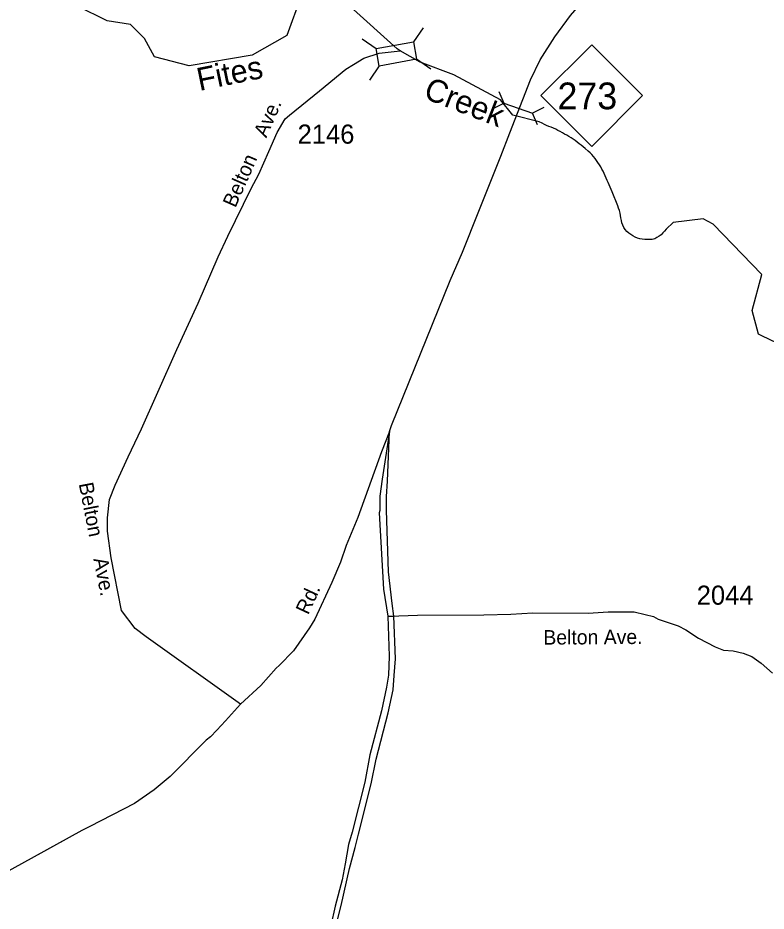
# Model space of a CAD drawing. Extents: x 1364363 to 1407445, y 538563 to 573342.
# Drawn here: x 1392969 to 1397870, y 559588 to 565438 of the extents above; entities that cross this region are included whole.
import ezdxf

# ---------------------------------------------------------------- set-up
doc = ezdxf.new("R2010")
doc.units = 0
for name, color, linetype in [('Exist Hydrographic Creek Single Shore', 7, 'Continuous'), ('Exist Hydrographic Creek Single Shore Label', 7, 'Continuous'), ('Exist Road Primary NC Attributed', 7, 'Continuous'), ('Exist Road Primary NC Divided Attributed', 7, 'Continuous'), ('Exist Road Primary NC Shield CELL', 7, 'Continuous'), ('Exist Road Primary NC Shield Number Label', 7, 'Continuous'), ('Exist Road Primary NC Structure Culvert CELL', 7, 'Continuous'), ('Exist Road Secondary Structure Standard Bridge CELL', 7, 'Continuous'), ('Exist Road Secondary Type 51 Attributed', 7, 'Continuous'), ('Exist Road Secondary Type 51 Label', 7, 'Continuous'), ('Exist Road Secondary Type 51 Number Label', 7, 'Continuous')]:
    doc.layers.add(name, color=color, linetype=linetype)

msp = doc.modelspace()

# ---------------------------------------------------------------- linework, layer by layer
at = {"layer": 'Exist Hydrographic Creek Single Shore'}
for points in [[(1396383, 564757.5), (1396211.6, 564800.4), (1396130.6, 564900.5), (1395824.7, 565064.2), (1395604.4, 565148.1), (1395472.2, 565222.8), (1395453.6, 565236.3), (1395145.1, 565512.7), (1395026.5, 565611.1), (1394962.1, 565656.9), (1394885.8, 565643.3), (1394824.8, 565582.3), (1394729.7, 565322.6), (1394504, 565194.4), (1394090.5, 565123.2), (1393863.7, 565183.5), (1393798.8, 565302.8), (1393707.2, 565395.2), (1393553.7, 565417.9), (1393360.4, 565514.6), (1393185.7, 565619.6), (1392928.3, 565859)], [(1396383, 564757.5), (1396211.6, 564800.4), (1396130.6, 564900.5), (1395824.7, 565064.2), (1395604.4, 565148.1), (1395472.2, 565222.8), (1395453.6, 565236.3), (1395145.1, 565512.7), (1395026.5, 565611.1), (1394962.1, 565656.9), (1394885.8, 565643.3), (1394824.8, 565582.3), (1394729.7, 565322.6), (1394504, 565194.4), (1394090.5, 565123.2), (1393863.7, 565183.5), (1393798.8, 565302.8), (1393707.2, 565395.2), (1393553.7, 565417.9), (1393360.4, 565514.6), (1393185.7, 565619.6), (1393099.7, 565699.6)], [(1397260.6, 564097.7), (1397215.1, 564054.2), (1397203.9, 564042.1), (1397192.8, 564029.9), (1397181.4, 564018.2), (1397169, 564007.5), (1397154.9, 563999.1), (1397140.1, 563991.7), (1397124.5, 563986.8), (1397108.1, 563986.4), (1397091.7, 563986.6), (1397075.2, 563987.4), (1397058.9, 563988.9), (1397042.6, 563991.4), (1397026.7, 563995.8), (1397011.7, 564002.3), (1396997.4, 564010.3), (1396983.4, 564019), (1396969.7, 564028.2), (1396957.2, 564038.9), (1396946.9, 564051.6), (1396938, 564065.5), (1396931, 564080.2), (1396925.6, 564095.8), (1396921.9, 564111.8), (1396919.2, 564128), (1396916.5, 564144.2), (1396913, 564160.2), (1396908.7, 564176), (1396903.8, 564191.7), (1396898.2, 564207.2), (1396861.5, 564298.4), (1396855.1, 564313.5), (1396848.7, 564328.7), (1396842.3, 564343.8), (1396835.8, 564358.9), (1396829.2, 564373.9), (1396822.6, 564388.9), (1396815.8, 564403.9), (1396808.9, 564418.8), (1396802, 564433.6), (1396794.7, 564448.3), (1396786.5, 564462.5), (1396777.6, 564476.3), (1396768.4, 564489.9), (1396759.1, 564503.5), (1396749.5, 564516.9), (1396739.5, 564529.9), (1396728.9, 564542.3), (1396717.3, 564553.9), (1396705, 564564.7), (1396683.7, 564583), (1396658.3, 564603.9), (1396645.7, 564614.3), (1396632.8, 564624.4), (1396619.5, 564634.1), (1396606, 564643.5), (1396592.3, 564652.5), (1396578.4, 564661.1), (1396564.2, 564669.4), (1396549.9, 564677.5), (1396535.5, 564685.3), (1396521, 564693.2), (1396506.5, 564700.9), (1396491.9, 564708.5), (1396477.3, 564715.9), (1396462.7, 564723.3), (1396447.1, 564726.9), (1396432.2, 564733.7), (1396417.4, 564740.8), (1396402.6, 564748), (1396383, 564757.5)], [(1397260.6, 564097.7), (1397215.1, 564054.2), (1397203.9, 564042.1), (1397192.8, 564029.9), (1397181.4, 564018.2), (1397169, 564007.5), (1397154.9, 563999.1), (1397140.1, 563991.7), (1397124.5, 563986.8), (1397108.1, 563986.4), (1397091.7, 563986.6), (1397075.2, 563987.4), (1397058.9, 563988.9), (1397042.6, 563991.4), (1397026.7, 563995.8), (1397011.7, 564002.3), (1396997.4, 564010.3), (1396983.4, 564019), (1396969.7, 564028.2), (1396957.2, 564038.9), (1396946.9, 564051.6), (1396938, 564065.5), (1396931, 564080.2), (1396925.6, 564095.8), (1396921.9, 564111.8), (1396919.2, 564128), (1396916.5, 564144.2), (1396913, 564160.2), (1396908.7, 564176), (1396903.8, 564191.7), (1396898.2, 564207.2), (1396861.5, 564298.4), (1396855.1, 564313.5), (1396848.7, 564328.7), (1396842.3, 564343.8), (1396835.8, 564358.9), (1396829.2, 564373.9), (1396822.6, 564388.9), (1396815.8, 564403.9), (1396808.9, 564418.8), (1396802, 564433.6), (1396794.7, 564448.3), (1396786.5, 564462.5), (1396777.6, 564476.3), (1396768.4, 564489.9), (1396759.1, 564503.5), (1396749.5, 564516.9), (1396739.5, 564529.9), (1396728.9, 564542.3), (1396717.3, 564553.9), (1396705, 564564.7), (1396683.7, 564583), (1396658.3, 564603.9), (1396645.7, 564614.3), (1396632.8, 564624.4), (1396619.5, 564634.1), (1396606, 564643.5), (1396592.3, 564652.5), (1396578.4, 564661.1), (1396564.2, 564669.4), (1396549.9, 564677.5), (1396535.5, 564685.3), (1396521, 564693.2), (1396506.5, 564700.9), (1396491.9, 564708.5), (1396477.3, 564715.9), (1396462.7, 564723.3), (1396447.1, 564726.9), (1396432.2, 564733.7), (1396417.4, 564740.8), (1396402.6, 564748), (1396383, 564757.5)], [(1399018.9, 562515.1), (1398823.7, 562492.8), (1398716.6, 562563.9), (1398652.7, 562712.9), (1398530.7, 562859.8), (1398500.7, 562991.7), (1398441.4, 563124), (1398388.6, 563154.5), (1398026.7, 563282.2), (1397914.7, 563321.9), (1397819.3, 563366.9), (1397779.4, 563521.2), (1397840.7, 563756.6), (1397522.6, 564088), (1397456.7, 564122.1), (1397260.6, 564097.7)], [(1399371.7, 562416.1), (1399140.7, 562529.1), (1398823.7, 562492.8), (1398716.6, 562563.9), (1398652.7, 562712.9), (1398530.7, 562859.8), (1398500.7, 562991.7), (1398441.4, 563124), (1398388.6, 563154.5), (1398026.7, 563282.2), (1397914.7, 563321.9), (1397819.3, 563366.9), (1397779.4, 563521.2), (1397840.7, 563756.6), (1397522.6, 564088), (1397456.7, 564122.1), (1397260.6, 564097.7)]]:
    msp.add_lwpolyline(points, dxfattribs=at)
at = {"layer": 'Exist Road Primary NC Attributed'}
msp.add_lwpolyline([(1395403.9, 562729.1), (1395416.1, 562769.4), (1395801, 563717.7), (1395880.9, 563904.2), (1395988.5, 564172.2), (1396132.6, 564532.6), (1396191.3, 564685.5), (1396326.7, 565031.4), (1396389.4, 565164.2), (1396486.5, 565314.3), (1396587.6, 565454.3), (1396704.4, 565589.8), (1396877.8, 565748.4), (1396993.9, 565845.9), (1397182.2, 566001.5), (1397462, 566211.3), (1397563.4, 566269.4), (1397648.9, 566312.1), (1397758.9, 566352.4), (1397846.9, 566380.9)], dxfattribs=at)
msp.add_lwpolyline([(1395403.9, 562729.1), (1395416.1, 562769.4), (1395801, 563717.7), (1395880.9, 563904.2), (1395988.5, 564172.2), (1396132.6, 564532.6), (1396191.3, 564685.5), (1396326.7, 565031.4), (1396389.4, 565164.2), (1396486.5, 565314.3), (1396587.6, 565454.3), (1396704.4, 565589.8), (1396877.8, 565748.4), (1396993.9, 565845.9), (1397182.2, 566001.5), (1397462, 566211.3), (1397563.4, 566269.4), (1397648.9, 566312.1), (1397758.9, 566352.4), (1397846.9, 566380.9)], dxfattribs=at)
at = {"layer": 'Exist Road Primary NC Divided Attributed'}
for points in [[(1395403.9, 562729.1), (1395355.4, 562417.8), (1395339, 562304.7), (1395339.3, 562212.1), (1395335.5, 562197.1), (1395363.3, 561697.5), (1395393, 561519.2)], [(1395403.9, 562729.1), (1395355.4, 562417.8), (1395339, 562304.7), (1395339.3, 562212.1), (1395335.5, 562197.1), (1395363.3, 561697.5), (1395393, 561519.2)], [(1395431.3, 561519.2), (1395421, 561602.6), (1395396.2, 561809.2), (1395384.3, 562214.1), (1395384.1, 562303.4), (1395390.1, 562404.1), (1395403.9, 562729.1)], [(1395431.3, 561519.2), (1395421, 561602.6), (1395396.2, 561809.2), (1395384.3, 562214.1), (1395384.1, 562303.4), (1395390.1, 562404.1), (1395403.9, 562729.1)], [(1394957.4, 559118), (1395087.5, 559625.6), (1395142.1, 559867.5), (1395178, 560004.9), (1395200.6, 560091.4), (1395282.2, 560421.4), (1395316.8, 560584.1), (1395394, 560887.3), (1395427.9, 561036.9), (1395434.4, 561131.9), (1395443.2, 561241), (1395431.3, 561519.2)], [(1394957.4, 559118), (1395087.5, 559625.6), (1395142.1, 559867.5), (1395178, 560004.9), (1395200.6, 560091.4), (1395282.2, 560421.4), (1395316.8, 560584.1), (1395394, 560887.3), (1395427.9, 561036.9), (1395434.4, 561131.9), (1395443.2, 561241), (1395431.3, 561519.2)], [(1395393, 561519.2), (1395401.9, 561258.7), (1395396.4, 561134.2), (1395383.4, 561055.7), (1395350.4, 560899), (1395273.7, 560611), (1395241.4, 560431.9), (1395158.3, 560104.9), (1395133.9, 560023.3), (1395112.6, 559897.1), (1395092.8, 559792.8), (1395047.9, 559619.8), (1395020, 559494.5)], [(1395393, 561519.2), (1395401.9, 561258.7), (1395396.4, 561134.2), (1395383.4, 561055.7), (1395350.4, 560899), (1395273.7, 560611), (1395241.4, 560431.9), (1395158.3, 560104.9), (1395133.9, 560023.3), (1395112.6, 559897.1), (1395092.8, 559792.8), (1395047.9, 559619.8), (1395020, 559494.5)]]:
    msp.add_lwpolyline(points, dxfattribs=at)
at = {"layer": 'Exist Road Primary NC Shield CELL'}
msp.add_lwpolyline([(1396394.6, 564929.4), (1396727.6, 565262.4), (1397060.6, 564929.4), (1396727.6, 564596.4)], close=True, dxfattribs=at)
msp.add_lwpolyline([(1396394.6, 564929.4), (1396727.6, 565262.4), (1397060.6, 564929.4), (1396727.6, 564596.4)], close=True, dxfattribs=at)
at = {"layer": 'Exist Road Primary NC Structure Culvert CELL'}
for p, q in [((1396118.6, 564956.7), (1396152.1, 564880.5)), ((1396077.9, 564842.8), (1396152.1, 564880.5)), ((1396152.1, 564880.5), (1396339, 564813.7)), ((1396413.2, 564851.4), (1396339, 564813.7)), ((1396372.6, 564737.5), (1396339, 564813.7))]:
    msp.add_line(p, q, dxfattribs=at)
at = {"layer": 'Exist Road Secondary Structure Standard Bridge CELL'}
for p, q in [((1395624.4, 565373.9), (1395559.9, 565280.9)), ((1395624.4, 565373.9), (1395559.9, 565280.9)), ((1395316.3, 565234.8), (1395223.3, 565299.3)), ((1395316.3, 565234.8), (1395223.3, 565299.3)), ((1395673.5, 565102.4), (1395580.5, 565167)), ((1395673.5, 565102.4), (1395580.5, 565167)), ((1395336.5, 565123.4), (1395271.9, 565030.4)), ((1395336.5, 565123.4), (1395271.9, 565030.4))]:
    msp.add_line(p, q, dxfattribs=at)
msp.add_lwpolyline([(1395580.5, 565167), (1395336.5, 565122.9), (1395316, 565236.8), (1395559.9, 565280.9)], close=True, dxfattribs=at)
msp.add_lwpolyline([(1395580.5, 565167), (1395336.5, 565122.9), (1395316, 565236.8), (1395559.9, 565280.9)], close=True, dxfattribs=at)
at = {"layer": 'Exist Road Secondary Type 51 Attributed'}
for points in [[(1394426.9, 560942.5), (1393809.7, 561383.9), (1393736.8, 561439.3), (1393647.2, 561555.9), (1393579.7, 561901.6), (1393555.3, 562077.1), (1393555.3, 562164.8), (1393569.9, 562283.4), (1393606.6, 562378.2), (1393692.2, 562563), (1393777.9, 562747.1), (1393885, 562987.1), (1394010.9, 563266.7), (1394149.2, 563569.9), (1394281.6, 563873.4), (1394344.4, 564008.2), (1394497.8, 564321.6), (1394547.9, 564414), (1394612.7, 564563.4), (1394667.7, 564687.9), (1394720.2, 564778), (1394748.3, 564801.7), (1394945, 564960.6), (1395116.1, 565102.8), (1395167.4, 565133.7), (1395234.6, 565174), (1395336, 565207.2), (1395472.2, 565222.8)], [(1394426.9, 560942.5), (1393809.7, 561383.9), (1393736.8, 561439.3), (1393647.2, 561555.9), (1393579.7, 561901.6), (1393555.3, 562077.1), (1393555.3, 562164.8), (1393569.9, 562283.4), (1393606.6, 562378.2), (1393692.2, 562563), (1393777.9, 562747.1), (1393885, 562987.1), (1394010.9, 563266.7), (1394149.2, 563569.9), (1394281.6, 563873.4), (1394344.4, 564008.2), (1394497.8, 564321.6), (1394547.9, 564414), (1394612.7, 564563.4), (1394667.7, 564687.9), (1394720.2, 564778), (1394748.3, 564801.7), (1394945, 564960.6), (1395116.1, 565102.8), (1395167.4, 565133.7), (1395234.6, 565174), (1395336, 565207.2), (1395472.2, 565222.8)], [(1395403.9, 562729.1), (1395350.1, 562595.2), (1395196.2, 562166), (1395120.4, 561982.2), (1395081.3, 561874.4), (1395025.1, 561739.2), (1394914, 561500.9), (1394879.7, 561442.8), (1394774.3, 561291.8), (1394680.7, 561197.5), (1394661.8, 561178.5), (1394561.5, 561066.2), (1394426.9, 560942.5)], [(1395403.9, 562729.1), (1395350.1, 562595.2), (1395196.2, 562166), (1395120.4, 561982.2), (1395081.3, 561874.4), (1395025.1, 561739.2), (1394914, 561500.9), (1394879.7, 561442.8), (1394774.3, 561291.8), (1394680.7, 561197.5), (1394661.8, 561178.5), (1394561.5, 561066.2), (1394426.9, 560942.5)], [(1395393, 561519.2), (1395431.3, 561519.2)], [(1395393, 561519.2), (1395431.3, 561519.2)], [(1395431.3, 561519.2), (1395463.4, 561522.1), (1395586.9, 561527.2), (1396020.9, 561528.2), (1396198.1, 561532.9), (1396342.8, 561541.5), (1396704.5, 561540.3), (1396835, 561547.3), (1397005.7, 561547.1), (1397077.3, 561531.5), (1397132.5, 561516.8), (1397162.9, 561501.1), (1397293.6, 561457.1), (1397343.2, 561430.1), (1397427.9, 561374.6), (1397536.1, 561318), (1397590.8, 561297.3), (1397653.1, 561292.5), (1397720.2, 561278), (1397775.9, 561255.3), (1397836.7, 561212.5), (1397911.1, 561147.3)], [(1395431.3, 561519.2), (1395463.4, 561522.1), (1395586.9, 561527.2), (1396020.9, 561528.2), (1396198.1, 561532.9), (1396342.8, 561541.5), (1396704.5, 561540.3), (1396835, 561547.3), (1397005.7, 561547.1), (1397077.3, 561531.5), (1397132.5, 561516.8), (1397162.9, 561501.1), (1397293.6, 561457.1), (1397343.2, 561430.1), (1397427.9, 561374.6), (1397536.1, 561318), (1397590.8, 561297.3), (1397653.1, 561292.5), (1397720.2, 561278), (1397775.9, 561255.3), (1397836.7, 561212.5), (1397911.1, 561147.3)], [(1394426.9, 560942.5), (1394329.9, 560833.5), (1394273, 560772.3), (1394231.1, 560730.5), (1394203.4, 560707.3), (1393966.8, 560470.1), (1393862.9, 560382.3), (1393732.9, 560292.9), (1393439.7, 560142.9), (1393387.1, 560115.9), (1392845.2, 559816)], [(1394426.9, 560942.5), (1394329.9, 560833.5), (1394273, 560772.3), (1394231.1, 560730.5), (1394203.4, 560707.3), (1393966.8, 560470.1), (1393862.9, 560382.3), (1393732.9, 560292.9), (1393439.7, 560142.9), (1393387.1, 560115.9), (1393099.7, 559956.8)]]:
    msp.add_lwpolyline(points, dxfattribs=at)

# ---------------------------------------------------------------- texts
at = {"layer": 'Exist Hydrographic Creek Single Shore Label'}
for s, rotation, p in [('Fites', 11.59904, (1394158.2, 564959.1)), ('Fites', 11.59904, (1394158.2, 564959.1)), ('Creek', 338.73775, (1395618.5, 564915)), ('Creek', 338.73775, (1395618.5, 564915))]:
    msp.add_text(s, height=150, rotation=rotation, dxfattribs=at).set_placement(p)
at = {"layer": 'Exist Road Primary NC Shield Number Label'}
msp.add_text('273', height=175, dxfattribs=at).set_placement((1396503.7, 564839.7))
msp.add_text('273', height=175, dxfattribs=at).set_placement((1396503.7, 564839.7))
at = {"layer": 'Exist Road Secondary Type 51 Label'}
for s, rotation, p in [('Belton    Ave.', 66.16938, (1394393.9, 564189.9)), ('Belton    Ave.', 66.16938, (1394393.9, 564189.9)), ('Belton    Ave.', 281.04536, (1393367.6, 562386.6)), ('Belton    Ave.', 281.04536, (1393367.6, 562386.6)), ('Rd.', 64.99407, (1394870.4, 561523.9)), ('Rd.', 64.99407, (1394870.4, 561523.9)), ('Belton Ave.', 0.39015, (1396411.1, 561333.2)), ('Belton Ave.', 0.39015, (1396411.1, 561333.2))]:
    msp.add_text(s, height=95, rotation=rotation, dxfattribs=at).set_placement(p)
at = {"layer": 'Exist Road Secondary Type 51 Number Label'}
for s, p in [('2146', (1394801.3, 564614.4)), ('2146', (1394801.3, 564614.4)), ('2044', (1397415.4, 561594.8)), ('2044', (1397415.4, 561594.8))]:
    msp.add_text(s, height=125, dxfattribs=at).set_placement(p)

doc.saveas('drawing.dxf')
